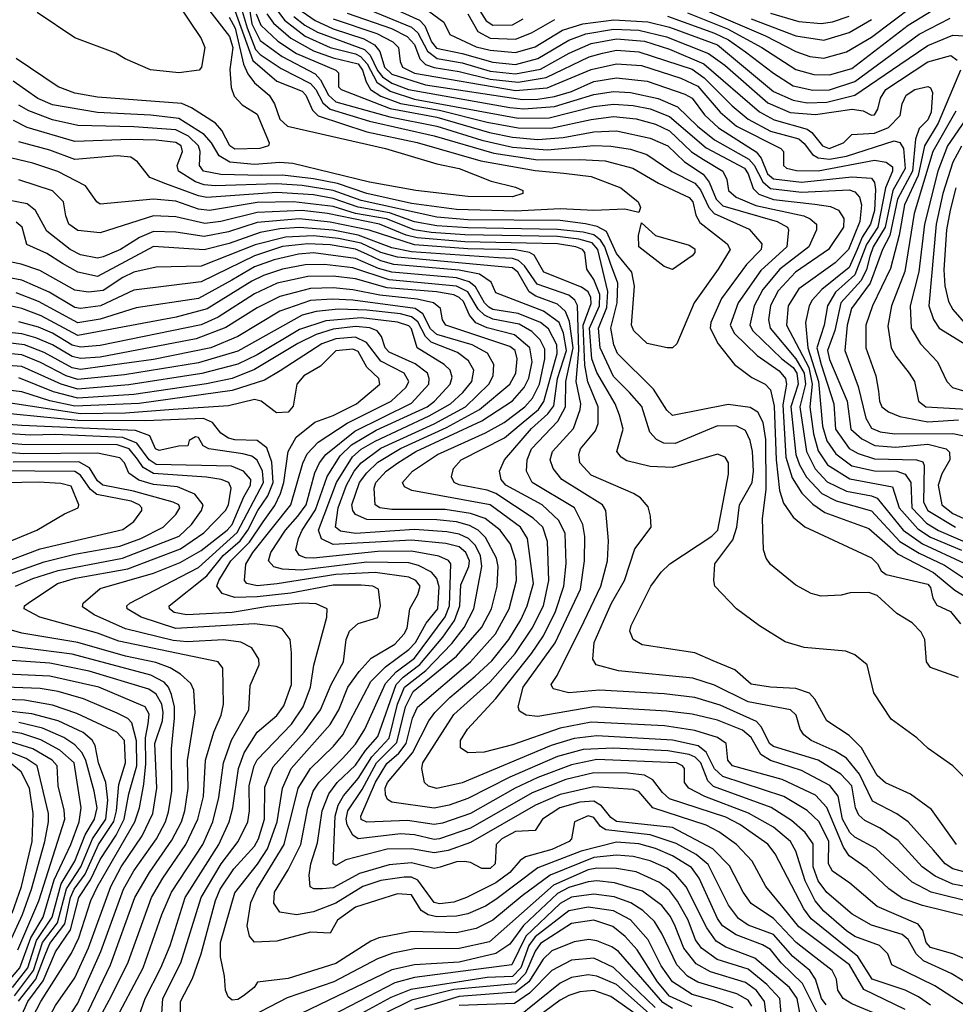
# Model space of a CAD drawing. Extents: x 501367 to 657802, y 482273 to 547541.
# Tile 435 of 656: x 620498 to 623833, y 511085 to 514594. Entities that reach past the tile are written whole.
import ezdxf

# ---------------------------------------------------------------- set-up
doc = ezdxf.new("R2010")
doc.units = 0

msp = doc.modelspace()

# ---------------------------------------------------------------- linework, layer by layer
at = {"layer": '0CON20XD'}
for points in [[(622890.4, 514650.4), (623156.6, 514536.6), (623265, 514480.5), (623315, 514463.2), (623365, 514456.8), (623445, 514479.5), (623535, 514532.5), (623825, 514752.2)], [(621017.2, 514717.2), (621145, 514527.5), (621157.5, 514495), (621146.5, 514425), (621137.5, 514415), (621065, 514404.6), (620964.1, 514415.9), (620873.3, 514455), (620841.2, 514475), (620695, 514530), (620559.7, 514619.7)], [(621110.9, 514710.9), (621245.5, 514535), (621257.2, 514495), (621246.7, 514416.7)], [(621655.2, 514715), (621922.9, 514592.9), (621942.2, 514572.2), (621966, 514515), (621983.2, 514493.2), (622075, 514473.9), (622185, 514443.5), (622265, 514434.5), (622345, 514456.2), (622455, 514521.7), (622515.7, 514544.3), (622615, 514560.9), (622705, 514557.5), (622803.7, 514533.7), (622953.4, 514473.4), (623011.9, 514431.9), (623165, 514298), (623245, 514263.3), (623335, 514255.9), (623466, 514276), (623505, 514269.2), (623535, 514253.8), (623545, 514255.4), (623557, 514275), (623566.3, 514315), (623585.2, 514345), (623735, 514443.9), (623817.2, 514467.2), (623839.8, 514449.8)], [(621635, 514676.2), (621895, 514568.2), (621917, 514547), (621951.7, 514481.7), (621986, 514456), (622075, 514440.5), (622175, 514410.7), (622265, 514401), (622355, 514417.8), (622456.5, 514475), (622535, 514510.1), (622625, 514526.2), (622725, 514518.2), (622815, 514489.1), (622937.4, 514437.4), (623135.7, 514265.7), (623187, 514237), (623305, 514204.3), (623322.2, 514192.2), (623359.8, 514145), (623383.8, 514135), (623434.5, 514155), (623465, 514185.7), (623545, 514189.6), (623595, 514209.9), (623637.3, 514252.7), (623643.5, 514295), (623658.5, 514325), (623688.5, 514345), (623735, 514356.7), (623745, 514351.1), (623752, 514335), (623746.8, 514265), (623735, 514237.8), (623705, 514206.1), (623691.8, 514168.2), (623680.7, 514055), (623627.7, 513955), (623599.7, 513825), (623573.4, 513775), (623530.1, 513655), (623462.7, 513565), (623447.5, 513505), (623439.4, 513415), (623487.3, 513287.3), (623514.4, 513174.4), (623535, 513138.1), (623565.1, 513125.1), (623617.9, 513117.9), (623825, 513119.4), (623865, 513111.2)], [(621280.7, 514660.7), (621308.3, 514565), (621338.4, 514488.4), (621355, 514470.7), (621430.3, 514420.3), (621535, 514366.9), (621553.6, 514345), (621578.2, 514298.2), (621605, 514275.6), (621745, 514232.1), (621975, 514180.9), (622188.4, 514118.4), (622345, 514094.5), (622495, 514095.5), (622585, 514090.9), (622683.5, 514065), (622775, 514011.9), (622885, 513960.3), (622897.8, 513945), (622908.1, 513898.1), (622922, 513872), (623020, 513795), (623030.6, 513775), (622988.3, 513705), (622902.5, 513585), (622840.4, 513439.6), (622825, 513424.3), (622805.8, 513424.2), (622735, 513440.8), (622687.2, 513485), (622678.6, 513505), (622690, 513645), (622680.2, 513695), (622625, 513760.9), (622589.3, 513839.3), (622557.1, 513857.1), (622515, 513866.6), (622425, 513878.4), (622095, 513881), (621985, 513890.2), (621715, 513949.6), (621615, 513985.9), (621505, 514003.4), (621415, 514008.8), (621195, 514002.2), (621155, 514006), (621125, 514016.3), (621064.2, 514055), (621059.7, 514075), (621078.6, 514125), (621073.7, 514145), (621055, 514157.1), (620984.6, 514165.4), (620892.1, 514167.9), (620695, 514160.6), (620525, 514210.7), (620475.3, 514235)], [(621313.4, 514653.4), (621325, 514579.3), (621355, 514520.5), (621433.2, 514463.2), (621551.6, 514401.6), (621570.6, 514380.6), (621598.2, 514325), (621625, 514301.4), (621817.9, 514247.9), (621985, 514215.4), (622144.9, 514164.9), (622255, 514139.9), (622379.2, 514130.8), (622545, 514146.5), (622605, 514143.8), (622675, 514132.9), (622733.6, 514113.6), (622822.7, 514052.7), (622905, 514011.9), (622925, 513987.9), (622955.1, 513925.1), (622973.2, 513903.2), (623098.2, 513848.2), (623143.5, 513795), (623140.8, 513775), (623088.6, 513721.4), (622999.6, 513600.4), (622962, 513515), (622959.4, 513495), (622988.5, 513438.5), (623045.9, 513365.9), (623108.5, 513318.5), (623155.7, 513295), (623175, 513275.6), (623187.2, 513217.2), (623194.4, 513025), (623206.1, 512916.1), (623220.7, 512870.7), (623255, 512821.1), (623297.2, 512787.3), (623535, 512676.2), (623556.2, 512655), (623569.6, 512629.6), (623586.8, 512616.8), (623735, 512582.3), (623745, 512570.6), (623753, 512533), (623767.3, 512507.3), (623815.7, 512485), (623851.5, 512441.5)], [(621403.4, 514643.4), (621442.1, 514592.1), (621515.1, 514535.1), (621605, 514495.6), (621695, 514473.2), (621713.1, 514463.1), (621736.9, 514436.9), (621771.5, 514371.5), (621819.2, 514339.2), (621905, 514310.7), (622275, 514243.7), (622385, 514244.7), (622544.6, 514284.6), (622615, 514293), (622685, 514288.4), (622745, 514276.4), (622815, 514249.6), (622945, 514137.1), (623081.4, 514065), (623094.9, 514045), (623112.5, 513992.5), (623133, 513973), (623185, 513953.5), (623332.7, 513937.3), (623388.3, 513928.3), (623417.1, 513915), (623435.6, 513885.6), (623435.2, 513855), (623381.2, 513775), (623264, 513695), (623202.2, 513627.8), (623174.5, 513575.5), (623167.4, 513525), (623173.2, 513495), (623265, 513385.6), (623294.8, 513335), (623299.6, 513295), (623278.5, 513215), (623302.4, 513055), (623333.6, 512993.6), (623377, 512947), (623445, 512914.2), (623535, 512897.6), (623555, 512888.6), (623648, 512775), (623716.7, 512726.7), (623865, 512657.7)], [(622121.8, 514651.8), (622160.7, 514590.7), (622184.7, 514574.7), (622255, 514576.1), (622293, 514597)], [(622878.6, 514618.6), (623021.6, 514561.6), (623143, 514495), (623265, 514416.4), (623329.2, 514399.2), (623385, 514397.8), (623465, 514420.6), (623665.4, 514574.6), (623815, 514667.7)], [(621245, 514603.6), (621265.5, 514564.5), (621296.2, 514436.2), (621311.6, 514401.6), (621335, 514369.1), (621387.4, 514325), (621406.2, 514295), (621425, 514240.4), (621453.1, 514215), (621801.4, 514135), (621985, 514080.6), (622065, 514064), (622178.6, 514018.6), (622265, 513997.9), (622291.9, 513985), (622291.4, 513975), (622255, 513962.6), (622095, 513963.8), (621910, 513985), (621744.4, 514015), (621471.3, 514081.3), (621425, 514085.1), (621335, 514078.8), (621246.8, 514086.8), (621209.5, 514109.5), (621182.2, 514155), (621155.4, 514185.4), (621065, 514242.7), (620965, 514253.9), (620775, 514263.1), (620615, 514291.4), (620563.1, 514313.1), (620475, 514374.8)], [(621265, 514627.1), (621329, 514449), (621415, 514375.7), (621505, 514339.5), (621517.6, 514325), (621541.8, 514271.8), (621562, 514252), (621735, 514194.2), (621915, 514157.1), (622141.7, 514091.7), (622335, 514056.3), (622437.2, 514047.2), (622535, 514035.7), (622640.5, 513995), (622702.5, 513945), (622711.2, 513925), (622705, 513907.5), (622655, 513919.6), (622545.2, 513914.8), (622425, 513919.8), (622265, 513911.9), (622055, 513917.7), (621895, 513939.4), (621735, 513974.6), (621630.3, 514010.3), (621545, 514027.1), (621435, 514040.4), (621359.5, 514039.5), (621215, 514042.2), (621153.3, 514055), (621138.7, 514075), (621141.4, 514125), (621135.7, 514145), (621099.1, 514179.1), (621055, 514201.5), (620905, 514212.7), (620705, 514217.1), (620615, 514237.8), (620530.1, 514270.1), (620495, 514290.3)], [(621341.4, 514615), (621357.4, 514575), (621418.1, 514518.1), (621484.4, 514474.4), (621624.6, 514415), (621634.5, 514405), (621634.7, 514355), (621644.3, 514345), (621818.4, 514278.4), (621985, 514246.7), (622172.5, 514192.6), (622255, 514175.6), (622345, 514167.7), (622435, 514174.1), (622545, 514194.2), (622625, 514198.1), (622745, 514172.6), (622808.6, 514145), (622867.4, 514087.4), (622934.2, 514044.2), (622955.4, 514015.4), (622980.6, 513955), (623005, 513930.7), (623197.7, 513875), (623235.4, 513855.4), (623239.2, 513845), (623233, 513785), (623140.1, 513699.9), (623059.7, 513585), (623030.9, 513505), (623046.2, 513476.2), (623126.9, 513396.9), (623205, 513343.2), (623227.8, 513315), (623231.2, 513295), (623217.9, 513222.1), (623229.6, 513035), (623251.7, 512961.7), (623286.6, 512906.6), (623325, 512867.9), (623368.3, 512838.3), (623525, 512780.4), (623629.4, 512689.4), (623755, 512624.4), (623831.2, 512561.2), (623923, 512505)], [(621379.4, 514615), (621402.3, 514582.3), (621465, 514528.1), (621545, 514482.8), (621615, 514458.5), (621705, 514436.9), (621720.5, 514415), (621732.5, 514372.5), (621749, 514345), (621785, 514322.2), (621856, 514296), (621995, 514272), (622165, 514228.6), (622275, 514208.8), (622391.7, 514208.3), (622535, 514238.7), (622615, 514248.9), (622695, 514240.7), (622765, 514221.9), (622815, 514197.8), (622893.4, 514123.4), (622935.7, 514095.7), (623004.3, 514055), (623019, 514025), (623024.4, 513985), (623051.5, 513961.5), (623122.6, 513932.6), (623292.9, 513895), (623315.9, 513885), (623338.3, 513865), (623338.4, 513845), (623311, 513785), (623208.3, 513705), (623146.8, 513633.2), (623116.6, 513575), (623100.3, 513505), (623111.5, 513485), (623214.6, 513385), (623255, 513354.9), (623268.4, 513335), (623273, 513295), (623246.4, 513215), (623264.3, 513045), (623277.4, 513007.4), (623303.2, 512963.2), (623357.2, 512905), (623408.9, 512878.9), (623535, 512843.5), (623636.1, 512735), (623705, 512692.9), (623795, 512650.4), (623945, 512550.7)], [(621475.6, 514605.6), (621514.7, 514574.7), (621559.6, 514549.6), (621727.6, 514487.6), (621747.9, 514467.9), (621773.3, 514413.3), (621791.1, 514391.1), (621825, 514367.9), (621883.4, 514345), (622245, 514280.9), (622295, 514276.9), (622405, 514284.5), (622545, 514327.9), (622615, 514338.8), (622675, 514335.4), (622773.7, 514313.7), (622843.5, 514283.5), (622914.3, 514214.3), (622975, 514166.4), (623097.1, 514097.1), (623116.3, 514076.3), (623146.9, 514016.9), (623175, 513992.9), (623285, 513979.6), (623455, 513988.1), (623475, 513980.9), (623491.8, 513961.8), (623499.1, 513935), (623492.5, 513875), (623452.5, 513775), (623405, 513728.3), (623275.6, 513635), (623237.1, 513575), (623231.2, 513505), (623310.6, 513355), (623322.9, 513295), (623315.3, 513215), (623327.8, 513117.8), (623345, 513057.3), (623378.2, 513008.2), (623457.4, 512957.4), (623609.9, 512929.9), (623633.5, 512855), (623699.2, 512779.2), (623745, 512749.4), (623855, 512703.6)], [(621505, 514623.6), (621551.6, 514591.6), (621615, 514561.4), (621725, 514525.6), (621763, 514505), (621781.2, 514481.2), (621798.8, 514425), (621825, 514399.9), (621945, 514362.5), (622290.3, 514310.3), (622345, 514311), (622405, 514321.2), (622465, 514338.9), (622545, 514373.5), (622625, 514387.4), (622735, 514375.4), (622869.5, 514329.5), (622895, 514314.4), (622939.4, 514255), (622989.5, 514209.5), (623123.9, 514123.9), (623141.4, 514101.4), (623164.2, 514045), (623185, 514026.9), (623285, 514015.1), (623465, 514034.4), (623535, 514029.2), (623545, 514013.5), (623549.2, 513989.2), (623545, 513914.6), (623530.4, 513865), (623501.2, 513818.8), (623483.5, 513775), (623455, 513710.9), (623357.5, 513632.5), (623323.5, 513595), (623312, 513575), (623299.4, 513515), (623307.8, 513425), (623345.9, 513305), (623359.3, 513145), (623375, 513093.8), (623407.3, 513047.3), (623464.6, 513004.6), (623545, 512986.6), (623625, 512985.5), (623654.5, 512974.5), (623675.3, 512945), (623678.9, 512855), (623730.4, 512800.4), (623773.8, 512773.8), (623980.2, 512685)], [(621665, 514617.3), (621823.3, 514563.3), (621879.8, 514535), (621905, 514505.9), (621924.7, 514454.7), (621945.1, 514435.1), (621975, 514423.5), (622065, 514410.2), (622175, 514382.6), (622275, 514372.1), (622375, 514388.2), (622528.4, 514461.6), (622575.5, 514475.5), (622625, 514485.3), (622705, 514479.9), (622895, 514418.4), (622937.7, 514387.7), (623037.3, 514287.3), (623095, 514239.7), (623175, 514197.4), (623275, 514169.2), (623295, 514153.5), (623324.4, 514114.4), (623345, 514102.2), (623385, 514097.6), (623445, 514108.2), (623615, 514162.8), (623635, 514156.9), (623649, 514135), (623655, 514063.4), (623610.6, 513985), (623583.6, 513855), (623540.2, 513785), (623529.1, 513750.9), (623516.3, 513703.7), (623497.3, 513665), (623424.8, 513584.8), (623403.7, 513486.3), (623377.7, 513415), (623385, 513383.3), (623447.9, 513235), (623460.8, 513135), (623500, 513100), (623547, 513077), (623620.2, 513070.2), (623735, 513081.2), (623800.7, 513065), (623812.5, 513052.5), (623814, 513025), (623784.7, 512975.3), (623772.8, 512935), (623785.2, 512865), (623825, 512834.4), (624025, 512743.3)], [(621956.7, 514625), (622010.5, 514585), (622031.3, 514541.3), (622125, 514498), (622175, 514485.3), (622265, 514477.8), (622335, 514497.6), (622433.3, 514556.7), (622505, 514579.4), (622615.7, 514594.3), (622737.1, 514587.1), (622815, 514568.1), (622985, 514504.2), (623185, 514339), (623255, 514307), (623305, 514298.6), (623375, 514300.5), (623475.1, 514324.9), (623635.8, 514434.3), (623735, 514502.3), (623825, 514539), (623906, 514535)], [(622095, 514615.5), (622131.7, 514551.7), (622175, 514529.1), (622265.2, 514525.2), (622322.4, 514547.6), (622405.5, 514594.5)], [(622807.2, 514607.2), (622975, 514546.3), (623025, 514522.7), (623085, 514480.1), (623185, 514403.8), (623255, 514359.1), (623325, 514343.1), (623385, 514344.9), (623475, 514374.4), (623705, 514542.7), (623815, 514600.2)], [(623175, 514617.4), (623275, 514587.4), (623355, 514580.7), (623395, 514586.8), (623455, 514607.1)], [(621615, 514597.9), (621771.2, 514545), (621828, 514515), (621848.5, 514495), (621854.3, 514445), (621863, 514425), (621905, 514404.3), (622265, 514341.9), (622378.5, 514351.5), (622535, 514417.3), (622625, 514437.1), (622715, 514430.6), (622855, 514386.3), (622915, 514357.8), (622995.2, 514265.2), (623053.3, 514215), (623211.4, 514135), (623220.6, 514125), (623220.6, 514075), (623231.9, 514065), (623266.6, 514056.6), (623345, 514055.9), (623545, 514094.1), (623587, 514087), (623609.5, 514069.5), (623610, 514055), (623584.4, 513995.6), (623556.6, 513855), (623516.6, 513793.4), (623475.4, 513685), (623406.8, 513623.2), (623378, 513575), (623365.9, 513505), (623339.9, 513425), (623355.7, 513365.7), (623400.4, 513225), (623406.2, 513135), (623455, 513066.2), (623487.6, 513047.6), (623545, 513029.7), (623695.2, 513025.2), (623717.9, 513017.9), (623722.2, 513005), (623720.1, 512875), (623735.8, 512845), (623833.5, 512785)], [(623105, 514597.6), (623265, 514537), (623365, 514521.7), (623455, 514548.2), (623535, 514594.6)], [(621246.7, 514416.7), (621252.2, 514352.3), (621262, 514322), (621290.8, 514290.9), (621345, 514258.2), (621386.7, 514155), (621384.3, 514145), (621353.8, 514135), (621265, 514132.4), (621246.5, 514145), (621219, 514199), (621195.9, 514225.9), (621110.2, 514280.2), (621075.4, 514295.4), (620775, 514317.7), (620695, 514332.2), (620635, 514355.5), (620485, 514456.6)], [(623851.7, 514415), (623772.6, 514225), (623724, 514145), (623701.4, 514038.6), (623652.5, 513935), (623633.7, 513826.3), (623602.5, 513707.5), (623538.6, 513575), (623514.4, 513505), (623513.9, 513425), (623550.5, 513325), (623559.7, 513269.8), (623563.3, 513235), (623571.9, 513215), (623595, 513197.1), (623635, 513179.8), (623735, 513161.1), (623845, 513168)], [(623835, 514268), (623753.5, 514125), (623687, 513903), (623653.3, 513696.8), (623606.2, 513575), (623592.5, 513502.5), (623604.8, 513425), (623620.8, 513395), (623668.9, 513335), (623687.5, 513305), (623702.3, 513235), (623728.5, 513215), (623980, 513200)], [(623895, 514274.5), (623805.4, 514144.6), (623771, 514055), (623723.6, 513865), (623703.8, 513696.2), (623672.7, 513575), (623676.1, 513495), (623709.4, 513439.4), (623770, 513375), (623803.3, 513305), (623823.9, 513283.9), (623895, 513262.3)], [(623845, 512249.2), (623745, 512285.8), (623731.1, 512305), (623724.3, 512385), (623711.7, 512411.7), (623680, 512445), (623625, 512478), (623555, 512542.5), (623525, 512552.9), (623458.6, 512551.4), (623426.8, 512543.2), (623355, 512540), (623319.7, 512549.7), (623265, 512579.2), (623175, 512652.9), (623158.9, 512675), (623150, 512705), (623146.1, 512815), (623159.2, 512920.8), (623158.4, 513098.4), (623148.8, 513158.8), (623129.3, 513195), (623101.6, 513211.6), (623023.1, 513223.1), (622825, 513183.8), (622805, 513202.1), (622757.2, 513277.2), (622629, 513405), (622615.5, 513435), (622605.8, 513495), (622627.3, 513585), (622630.4, 513655), (622604.5, 513725), (622583.8, 513785), (622568.7, 513808.7), (622545, 513827), (622506.7, 513836.7), (622415, 513847.1), (622095, 513851.9), (621985, 513859.2), (621905, 513873.4), (621816.3, 513906.3), (621705, 513925.9), (621615, 513957.6), (621545, 513970), (621415, 513977.9), (621165, 513961.2), (621135, 513966), (621018.8, 514008.8), (620962.1, 514032.1), (620918.3, 514088.3), (620894.5, 514104.5), (620845, 514109), (620695, 514095.5), (620605, 514129.1), (620495, 514158.5)], [(622672, 513265), (622615, 513323), (622567.4, 513425), (622561.6, 513495), (622591.6, 513568.4), (622595.1, 513625), (622558.9, 513775), (622538.9, 513798.9), (622491.7, 513811.7), (622415, 513821.3), (622085, 513827.6), (621965, 513835.7), (621904.7, 513845), (621805, 513884.7), (621695, 513903.8), (621615, 513928.6), (621474.4, 513945.6), (621345, 513943), (621175, 513914.7), (621135, 513918.5), (621055, 513947.2), (620975, 513955.2), (620785, 513937.3), (620773.2, 513945), (620732.2, 514002.2), (620633.3, 514053.4), (620545, 514083.3), (620389.4, 514119.4)], [(623855, 514143.5), (623825, 514086.9), (623788.9, 513975), (623765.4, 513865.4), (623739.3, 513575), (623755.2, 513525.2), (623775.3, 513495), (623905, 513415.3)], [(623837.1, 511655), (623748.8, 511778.8), (623674.1, 511834.1), (623585, 511874.6), (623555, 511900.4), (623498.7, 511998.7), (623455, 512043.3), (623375, 512095.4), (623332, 512172), (623313.6, 512193.6), (623265, 512211.1), (623175, 512214.8), (623105, 512225.4), (623047.2, 512277.2), (622970.5, 512309.5), (622905, 512338.2), (622716.5, 512366.5), (622684.4, 512385), (622672.5, 512415), (622677.5, 512435), (622748.2, 512575), (622784.7, 512625.3), (622815.7, 512655), (622965, 512753.1), (622986.5, 512775), (623024.5, 512975), (623024.5, 513015), (623012.5, 513035), (622985, 513046.2), (622825, 512998.6), (622745, 513001.7), (622662.1, 513022.1), (622641.9, 513035), (622626.5, 513055), (622649.3, 513135), (622636.1, 513185), (622620.5, 513225), (622555, 513336.8), (622537.1, 513385), (622528.9, 513495), (622564.6, 513575), (622566.2, 513615), (622545, 513668.7), (622519.2, 513705), (622512.1, 513765), (622504.1, 513775), (622480.4, 513785), (622415, 513795.6), (622085, 513803.1), (621915, 513816.6), (621876.2, 513826.2), (621780.6, 513865), (621595, 513903.2), (621505, 513914.3), (621345, 513907.3), (621215, 513874.7), (621158.1, 513868.1), (621055, 513891.8), (620975, 513895.4), (620785, 513834.2), (620705, 513842.5), (620673.4, 513865), (620662, 513895), (620654, 513945), (620615, 513984.7), (620495, 514024)], [(623835.7, 513995), (623815.1, 513915.1), (623802.5, 513845), (623792.5, 513702.5), (623796, 513646), (623809.5, 513589.5), (623825, 513561.9), (623865.3, 513515)], [(623755, 511634.7), (623665, 511735.2), (623625, 511763.4), (623538.6, 511808.6), (623491.3, 511905), (623445, 511961.9), (623405, 511987.5), (623319.2, 512025), (623293.8, 512045), (623280, 512065), (623266.4, 512115), (623245.6, 512135), (623095, 512163.5), (622975, 512222.3), (622897.7, 512247.7), (622632.9, 512272.9), (622552.5, 512295), (622541.3, 512315), (622545.7, 512375), (622579.2, 512450.8), (622607.7, 512515), (622654, 512595), (622691.2, 512708.8), (622749.4, 512785), (622746.2, 512825), (622737.8, 512857.8), (622710.5, 512890.5), (622686.1, 512906.1), (622535, 512971), (622495.3, 513015), (622491.5, 513045), (622497.4, 513065), (622550.8, 513129.2), (622559.8, 513155), (622560.3, 513215), (622523.3, 513303.3), (622513, 513363), (622506.9, 513505), (622535, 513582.5), (622534, 513604), (622524.1, 513624.1), (622500.6, 513640.6), (622366.8, 513695), (622331.6, 513755), (622315.1, 513765.1), (622265, 513774), (622095, 513777.5), (621905, 513791.6), (621743.9, 513843.9), (621605, 513872.3), (621495, 513884.3), (621345, 513871.1), (621241.7, 513838.3), (621155, 513821.6), (621055, 513836.9), (620975, 513840), (620925, 513818), (620857.1, 513775), (620795, 513749), (620775, 513744.8), (620715, 513756.2), (620677.8, 513775), (620595, 513840.2), (620553.8, 513913.8), (620525, 513937.7), (620425, 513956.7)], [(623948.8, 511488.8), (623825, 511512.5), (623761.1, 511541.1), (623714.9, 511574.9), (623629.3, 511669.3), (623565, 511712.5), (623510.4, 511740.4), (623489, 511759), (623477.7, 511785), (623465, 511863.4), (623425, 511905.5), (623343.9, 511955), (623185, 512004), (623171.3, 512015), (623142.8, 512072.8), (623125, 512092.4), (622995, 512151.5), (622905, 512178), (622795, 512191.6), (622565, 512204.5), (622455, 512195.2), (622399.6, 512209.6), (622392.3, 512225), (622413.4, 512256.6), (622510, 512450.1), (622569.3, 512575), (622593.4, 512665), (622597.3, 512737.3), (622586.9, 512845), (622575.1, 512865.1), (622430.9, 512955), (622399.7, 512995), (622388.6, 513025), (622397.5, 513055), (622472.7, 513137.3), (622496.4, 513205), (622497.8, 513225), (622481.5, 513305), (622490.9, 513415), (622486.2, 513576.2), (622476.8, 513595), (622455, 513612.6), (622342.2, 513652.2), (622297.5, 513717.5), (622275.6, 513735.6), (622255, 513742.7), (622205.1, 513745.1), (621895, 513766.8), (621825, 513781.5), (621705, 513826.2), (621615, 513843.6), (621495, 513853.7), (621425, 513849), (621354.6, 513835.4), (621245, 513796.6), (621155, 513773.6), (620975, 513786.3), (620775, 513679.1), (620705, 513694.5), (620650.5, 513725), (620595, 513760.7), (620523.6, 513793.6), (620506.4, 513855), (620485, 513872.5)], [(622825, 513704.4), (622796, 513715), (622705.6, 513785), (622704.4, 513825.6), (622715, 513870), (622764.6, 513824.6), (622885, 513790.9), (622905, 513777.1), (622904.4, 513765), (622895, 513752.9), (622825, 513704.4)], [(623905, 511445.4), (623747.1, 511485), (623679.9, 511519.9), (623550.5, 511640.5), (623475, 511680.4), (623456.9, 511696.9), (623431.7, 511745), (623416.2, 511826.2), (623386.1, 511865), (623285, 511918.5), (623175, 511954.3), (623140.4, 511975), (623106.1, 512036.1), (623075, 512061.5), (622985, 512097.7), (622895, 512119), (622805, 512130.1), (622545, 512145.1), (622345, 512110.2), (622303.8, 512115), (622279.6, 512129.6), (622274.6, 512145), (622293.3, 512215), (622407.1, 512372.9), (622496.8, 512565), (622511, 512665), (622512, 512752), (622505.1, 512795.1), (622475.8, 512855), (622324.7, 512945), (622304.8, 512985), (622306.6, 513025), (622322, 513065), (622416.3, 513163.6), (622444.2, 513215), (622444.8, 513305), (622471.2, 513425), (622458.3, 513518.3), (622444.1, 513554.1), (622415, 513580.7), (622338.5, 513608.5), (622314, 513624), (622273.6, 513695), (622255, 513709.6), (621845, 513748.1), (621785.2, 513765), (621715, 513797.7), (621635, 513814.3), (621545, 513823.8), (621445, 513819.7), (621337.6, 513792.4), (621145, 513716.3), (620985, 513712.3), (620905, 513693.9), (620865, 513675.7), (620795, 513629.7), (620743.2, 513623.2), (620695, 513630.2), (620570.1, 513700.1), (620502.9, 513722.9), (620415, 513740.6)], [(623885, 511395.8), (623716.5, 511436.5), (623645, 511461.6), (623596.2, 511496.2), (623519.4, 511569.4), (623455, 511614.3), (623435.3, 511645.3), (623375, 511786.8), (623335, 511829.8), (623216.5, 511886.5), (623039.6, 511935), (623022.8, 511955), (623016.9, 512015), (622985.6, 512035.6), (622905, 512061.2), (622796.9, 512076.9), (622535, 512091.1), (622425, 512069.1), (622255, 512010.3), (622154, 511984), (622095, 511981.1), (622069.4, 511999.4), (622069.2, 512025), (622094.1, 512065), (622195.6, 512174.4), (622321.9, 512335), (622365, 512398.1), (622408.4, 512485), (622437.7, 512575), (622445.8, 512655.8), (622442.9, 512762.9), (622419.9, 512809.9), (622360.8, 512865), (622230.9, 512935), (622214.8, 512955), (622207.9, 512985), (622225.8, 513025), (622322.9, 513137.1), (622381, 513189), (622401.7, 513218.3), (622415.4, 513315), (622447.1, 513415), (622436.6, 513476.6), (622420.7, 513515), (622365, 513554.9), (622195, 513620.9), (622179.1, 513659.1), (622136.8, 513686.8), (622065, 513701.4), (621831.9, 513721.9), (621785, 513735.2), (621735, 513759), (621695, 513776.4), (621605, 513791.6), (621525, 513795.9), (621435, 513785.9), (621335, 513752.7), (621145, 513659.7), (620905, 513629.8), (620786.1, 513573.9), (620715, 513565.1), (620695, 513568.2), (620603, 513623), (620505, 513666.2), (620415, 513682.6)], [(623985, 511196.4), (623825, 511264.5), (623745, 511286.9), (623729.5, 511305), (623717.5, 511347.5), (623700.7, 511370.7), (623555, 511433.9), (623456.8, 511516.8), (623395, 511559.1), (623380.8, 511585), (623382.9, 511665), (623347.9, 511735), (623305, 511775.6), (623222, 511825), (623005, 511896.5), (622975, 511924.2), (622945, 511984.1), (622916.4, 512006.4), (622825, 512026.2), (622555, 512042), (622475, 512032.1), (622392.6, 512007.4), (622075, 511874.1), (621985, 511854), (621955, 511862.5), (621941.5, 511875), (621931.1, 511925), (621935, 511945.9), (622045, 512117.4), (622175, 512234.1), (622264.3, 512335), (622325.4, 512425), (622364.9, 512505), (622384.6, 512595), (622379.5, 512735), (622363.3, 512785), (622327.9, 512817.9), (622195, 512905.1), (622165, 512917.5), (622065, 512936.9), (622047.1, 512945), (622036.8, 512965), (622044.1, 512995), (622071.5, 513025), (622226.4, 513103.6), (622286.2, 513153.8), (622347.1, 513205), (622366.9, 513233.1), (622413.7, 513405), (622412.7, 513435), (622382.8, 513492.8), (622354.8, 513515), (622275, 513546.8), (622185, 513561.9), (622169.8, 513569.8), (622154.9, 513585), (622122.6, 513642.6), (622100.4, 513660.4), (622054.5, 513674.5), (621825, 513693.9), (621777.4, 513707.4), (621695, 513743.2), (621545, 513763.3), (621491.7, 513758.3), (621405, 513738.5), (621335, 513713.2), (621253.8, 513666.2), (621135, 513600.8), (620913.1, 513566.9), (620785, 513527.3), (620705, 513513.4), (620565, 513590), (620485, 513621.1)], [(623896.9, 511146.9), (623818.9, 511195), (623719.4, 511239.4), (623694.3, 511264.3), (623665.6, 511315.6), (623643.5, 511333.5), (623535, 511366.8), (623466.2, 511406.2), (623375, 511483.2), (623345, 511524.8), (623326, 511575), (623326.7, 511656.7), (623297.7, 511697.7), (623249.7, 511739.7), (623176.5, 511786.5), (622971.3, 511861.3), (622951.5, 511881.5), (622925.9, 511945), (622906.2, 511966.2), (622885, 511975.1), (622808.1, 511988.1), (622615, 511997.9), (622506.6, 511993.4), (622415, 511968.2), (622245.3, 511895), (622095, 511818.5), (622028.9, 511795), (621975, 511784.5), (621824.8, 511804.8), (621809.5, 511815), (621801.8, 511831.8), (621800.4, 511855), (621809.3, 511875), (621898.6, 511981.4), (621955.9, 512095), (621978.1, 512125), (622031.1, 512178.9), (622122, 512255), (622180.8, 512309.2), (622241.7, 512385), (622284.5, 512455), (622307.3, 512505), (622329.1, 512585), (622308.1, 512745), (622283.6, 512785), (622175, 512865.4), (621896.3, 512916.3), (621869.8, 512929.8), (621862.8, 512945), (621898.2, 512985), (621987.8, 513045), (622158.6, 513121.4), (622225, 513159.2), (622299, 513215), (622326.5, 513245), (622350.7, 513295), (622369.8, 513385), (622370.1, 513420.1), (622352.8, 513452.8), (622323.5, 513483.5), (622278.6, 513508.6), (622185, 513527.5), (622155, 513540.8), (622132.2, 513562.2), (622095, 513624.2), (622055, 513644.6), (621815, 513666.7), (621685, 513710.1), (621585, 513721.5), (621515, 513720.4), (621435, 513705.7), (621367.1, 513682.9), (621325, 513662.6), (621166.6, 513563.4), (621055.5, 513534.5), (620705, 513468.3), (620575, 513539.1), (620505, 513565.4), (620425, 513583.3)], [(623938.9, 511035), (623760.8, 511150.8), (623607.5, 511225), (623592.5, 511265), (623563.1, 511295), (623475, 511326.6), (623445, 511346.8), (623365, 511417), (623333.9, 511453.9), (623298.4, 511525), (623265, 511630.9), (623246, 511665), (623185, 511716.2), (623096, 511766), (622940.6, 511825), (622883.8, 511855), (622867.7, 511875), (622867.7, 511925), (622860.8, 511935), (622838.8, 511945), (622555, 511957.9), (622465, 511938.8), (622345, 511892.9), (622264.8, 511855.2), (622105, 511765.4), (622005, 511730.5), (621975, 511725.7), (621880.6, 511740.6), (621735, 511734.1), (621715, 511743.8), (621714.2, 511755), (621766.2, 511876.2), (621806.6, 511943.4), (621849.5, 511980.5), (621875.4, 512014.6), (621898, 512105), (621916.2, 512143.8), (622104.7, 512305.3), (622194.2, 512405), (622243.2, 512495), (622268.8, 512595), (622266.1, 512666.1), (622247.8, 512725), (622211.2, 512775), (622157, 512817), (622104.5, 512834.5), (622015, 512848.6), (621825, 512848.5), (621781.5, 512855), (621764.7, 512865), (621761.6, 512925), (621767.2, 512945), (621804.8, 512985), (621846.4, 513015), (621910.7, 513055), (622145.7, 513164.3), (622255, 513236.2), (622296.5, 513283.5), (622313.5, 513316.5), (622325.4, 513375), (622316.9, 513425), (622261.6, 513471.6), (622165, 513496.1), (622124.1, 513514.1), (622101.2, 513541.2), (622079.8, 513589.8), (622065, 513604.6), (622045, 513613.2), (621984.1, 513624.1), (621808.2, 513638.2), (621695, 513671.2), (621615, 513679.8), (621525, 513678.9), (621415.3, 513654.7), (621335, 513616.7), (621205, 513533.8), (621145, 513507), (620785, 513433.1), (620715, 513427), (620685, 513434.1), (620615, 513476.8), (620565, 513498.6), (620495, 513517.8)], [(623745, 511081.7), (623702, 511112), (623655, 511135.4), (623537.5, 511175), (623485.4, 511255.5), (623319.3, 511389.3), (623293.5, 511425), (623190.8, 511620.8), (623165, 511655.7), (623065, 511725.2), (623015, 511752), (622815, 511817), (622789.5, 511839.5), (622755.5, 511885.5), (622725, 511901.2), (622665, 511908.9), (622545, 511910.1), (622445, 511885.6), (622325, 511838.2), (622105, 511712.6), (621995, 511674.6), (621975, 511672.8), (621905, 511688.6), (621855, 511692), (621704.9, 511674.9), (621685, 511688.1), (621664.9, 511724.9), (621661.7, 511745), (621667.8, 511775), (621718.9, 511851.1), (621769.5, 511945), (621842, 512018), (621873.8, 512145), (621900.3, 512199.7), (622054.6, 512325.4), (622145, 512428.9), (622180.2, 512495), (622199.8, 512575), (622203.2, 512645), (622197.6, 512675), (622158.9, 512748.9), (622132.3, 512775), (622101.5, 512791.5), (622055, 512804.3), (621985, 512811.7), (621735, 512812.8), (621695, 512830.9), (621685.1, 512845.1), (621681.6, 512865), (621709.7, 512945), (621735, 512978.9), (621775, 513016.9), (621855, 513066), (622019.1, 513140.9), (622137.5, 513205), (622244.8, 513295), (622267, 513335), (622271.6, 513385), (622263.7, 513415), (622245, 513429.6), (622016.9, 513505), (622004.7, 513524.8), (621997.5, 513565), (621973.1, 513585), (621915, 513597.8), (621782.1, 513612.1), (621685, 513632), (621615, 513638.6), (621535, 513636.7), (621425, 513608), (621345, 513567), (621233.3, 513496.7), (621127.1, 513457.1), (620785, 513391.2), (620715, 513386.7), (620685, 513393.7), (620614.8, 513435), (620555, 513460.9), (620505, 513474.9), (620425, 513482.9)], [(623655, 511066.4), (623507.5, 511137.4), (623456.3, 511225), (623275, 511361.1), (623219.5, 511430.5), (623157.8, 511505), (623108.8, 511595), (623053.6, 511655), (622990.2, 511700.2), (622945, 511723), (622754.6, 511784.6), (622705, 511843.1), (622685, 511850.3), (622545, 511859.6), (622425, 511833), (622336.2, 511795), (622105, 511661.3), (622025, 511633), (621975, 511624.2), (621895, 511639.6), (621807.6, 511637.6), (621660.2, 511599.8), (621625, 511580), (621615.7, 511585), (621622.2, 511755), (621633.5, 511795), (621652.1, 511827.9), (621705, 511889.6), (621752.8, 511967.2), (621815, 512033), (621845.2, 512154.8), (621869.8, 512215), (621945.2, 512274.8), (622038.8, 512371.2), (622082, 512428), (622116.5, 512495), (622145.1, 512644.9), (622140.2, 512685), (622121.4, 512721.4), (622097.8, 512745), (622065, 512760.8), (622021.1, 512768.9), (621905, 512777.4), (621695, 512762.7), (621641.8, 512771.8), (621624, 512785), (621633.3, 512855), (621662.5, 512935), (621689.7, 512985), (621715.1, 513015), (621785, 513067.3), (621975, 513154.2), (622086.8, 513215), (622170.2, 513295), (622186, 513325), (622188.4, 513365), (622165.4, 513405.4), (622111.1, 513435), (621985, 513472.1), (621962.9, 513492.9), (621935.5, 513545.5), (621907.5, 513565), (621685, 513594.7), (621611.4, 513598.6), (621535, 513593.2), (621425, 513555.1), (621275, 513465.1), (621179.2, 513425), (620975, 513383.5), (620715, 513347.4), (620685, 513353.5), (620585, 513408.6), (620515, 513435.5), (620425, 513446.5)], [(623585, 511036.5), (623465, 511086.3), (623433.8, 511105), (623414.8, 511135), (623409.8, 511175), (623394.3, 511205), (623310.5, 511270.5), (623266.2, 511305), (623185, 511390.2), (623105, 511444.2), (623076.8, 511485), (623028.8, 511578.8), (622968.9, 511638.9), (622825, 511715.1), (622625, 511736.1), (622605, 511750.2), (622572.3, 511792.3), (622545, 511809.4), (622495, 511805.3), (622423.4, 511785), (622361.4, 511745), (622335, 511704.4), (622265, 511701.2), (622216.3, 511675), (622197, 511655), (622192.6, 511585), (622175, 511568.8), (622145, 511568.7), (622105, 511590), (622083.6, 511593.6), (622055, 511592.1), (621996.8, 511573.2), (621975, 511568.9), (621895, 511589.2), (621815, 511582), (621708.8, 511551.2), (621615, 511500.6), (621576.8, 511496.8), (621546.9, 511496.9), (621533.6, 511503.6), (621530.3, 511545), (621535.2, 511585), (621559.3, 511660.7), (621576.4, 511775), (621599.9, 511835), (621630, 511875), (621695, 511937.8), (621730.2, 511989.8), (621775, 512039), (621840.2, 512225), (621865, 512251), (621924.4, 512295.6), (622006.5, 512393.5), (622047.6, 512452.4), (622066.9, 512505), (622070.1, 512579.9), (622098.9, 512645), (622102, 512665), (622088.5, 512695), (622065, 512714.9), (622016.8, 512726.8), (621895, 512739.3), (621615, 512723.6), (621573.9, 512743.9), (621563.4, 512775), (621627.7, 512945), (621684.3, 513035.7), (621715, 513063), (621765, 513092.2), (621958.1, 513181.9), (622033.5, 513225), (622077.5, 513265), (622109.8, 513305), (622116.6, 513345), (622098.4, 513378.4), (622058.6, 513408.6), (621964.9, 513444.9), (621945, 513465.5), (621917.3, 513517.3), (621895, 513535.4), (621855, 513545.8), (621735, 513558.9), (621635, 513562.4), (621555, 513554.7), (621505, 513541.2), (621275, 513413), (621135, 513371.4), (620871.7, 513328.3), (620705, 513311.6), (620663.5, 513325), (620572.5, 513372.5), (620505, 513399.7), (620415, 513408.6)], [(623373, 511083), (623356.4, 511105), (623334.9, 511175), (623314.8, 511205), (623253.9, 511255), (623185, 511333.8), (623095, 511366.9), (623060.4, 511390.4), (623025, 511438.7), (622952.7, 511582.7), (622909, 511619), (622838.3, 511658.2), (622745, 511689.1), (622587, 511707), (622568.6, 511718.6), (622545, 511751), (622525, 511756.6), (622475.5, 511735), (622464.6, 511675), (622456.8, 511665), (622395, 511636.2), (622300.5, 511610.5), (622282.1, 511597.9), (622244.8, 511555), (622195, 511517.8), (622091.2, 511465), (622045, 511449.4), (621995, 511443), (621975, 511447.5), (621917.1, 511527.1), (621895, 511538.3), (621868, 511538), (621785, 511525.9), (621721.1, 511505), (621625, 511444.9), (621545, 511414.5), (621485, 511404), (621425, 511413.3), (621403.9, 511445), (621406.7, 511485), (621455.4, 511564.7), (621499.9, 511655), (621525.1, 511784.9), (621543.6, 511845), (621565, 511877.1), (621648.6, 511961.4), (621695, 512011.6), (621728.8, 512065), (621801.8, 512228.2), (621839.9, 512270.1), (621905, 512318.7), (622014.3, 512465.7), (622029.6, 512505), (622035.3, 512655), (622026.2, 512666.2), (621992.5, 512682.5), (621895, 512699.8), (621775, 512698.9), (621544.9, 512674.9), (621516.2, 512676.2), (621494.8, 512684.8), (621482.9, 512705), (621492.1, 512745), (621504.9, 512775), (621552.9, 512847.1), (621594.1, 512965.9), (621640.6, 513039.4), (621680.8, 513079.2), (621769.1, 513130.9), (621950, 513215), (621976.6, 513235), (622032.8, 513295), (622039.8, 513319.8), (622032.8, 513345), (622010.6, 513365), (621915.2, 513425), (621895, 513492.5), (621885, 513503.2), (621845, 513516.8), (621715, 513531.4), (621588.9, 513521.1), (621495, 513490), (621345, 513400.4), (621275, 513366.7), (621146.8, 513333.2)], [(621535, 511924.8), (621617, 512005), (621649.7, 512045), (621749.3, 512235), (621801.7, 512288.3), (621885, 512349.7), (621908.6, 512375), (621947.2, 512442.8), (621988.8, 512495), (621992.7, 512572.7), (621985, 512602.4), (621966.3, 512625), (621919.5, 512649.5), (621885, 512658.5), (621735, 512660.9), (621502.6, 512632.6), (621435.3, 512635.3), (621404, 512644), (621384.8, 512665), (621393.4, 512695), (621446, 512775), (621489.3, 512825), (621519.1, 512865), (621550.5, 512979.5), (621566.6, 513015), (621589, 513045), (621692.3, 513127.7), (621895, 513228), (621955.9, 513295), (621958.1, 513315), (621951.3, 513335), (621908, 513368), (621815, 513409), (621800.9, 513425), (621787.4, 513465), (621772.5, 513485), (621745.8, 513495.8), (621695, 513501.1), (621615, 513490.9), (621555, 513472), (621489.9, 513440.1), (621335, 513347.3), (621255, 513315.5), (621164.1, 513295.9), (620905, 513259), (620705.1, 513245.1), (620618.3, 513268.3), (620495, 513317.3)], [(623282.6, 511035), (623269.9, 511105), (623242, 511145), (623119.1, 511249.1), (623015, 511288.2), (622980.4, 511310.4), (622947.8, 511357.8), (622873.7, 511503.7), (622836.7, 511546.7), (622805, 511570.3), (622745, 511596.4), (622685, 511611.9), (622625, 511616.8), (622545, 511607.8), (622389, 511545), (622288.9, 511471.1), (622185, 511384.5), (622125.1, 511354.9), (622055, 511340.2), (621895, 511344.8), (621778.5, 511321.5), (621750, 511310), (621625, 511230.2), (621455, 511176.3), (621345.9, 511164.1), (621333.3, 511145), (621296, 511115), (621275, 511102.1), (621255, 511099.5), (621241.1, 511111.1), (621231.5, 511135), (621228.2, 511185), (621213.7, 511253.7), (621213.6, 511305), (621265, 511482), (621345.6, 511584.4), (621380.8, 511639.1), (621415.8, 511735), (621434.5, 511855), (621465.8, 511925), (621605, 512082.1), (621635.5, 512135), (621668.2, 512215), (621708.5, 512271.5), (621751, 512319), (621835, 512368.3), (621868.8, 512405), (621878.8, 512425), (621889.2, 512495), (621917.1, 512545), (621925.2, 512575), (621910.4, 512595), (621885, 512607.3), (621765, 512623.6), (621625, 512616.7), (621416.3, 512583.7), (621345, 512577), (621307.8, 512585), (621299.1, 512595), (621303.5, 512653.5), (621328.7, 512695), (621464, 512865), (621506.9, 513013.1), (621523.1, 513046.9), (621562, 513088), (621665, 513156.7), (621821.6, 513235), (621875.2, 513285), (621885.6, 513305), (621868.9, 513335), (621785, 513377.7), (621733.7, 513443.7), (621695, 513462.5), (621625, 513456.4), (621575, 513439.6), (621427, 513343), (621370.9, 513309.1), (621255, 513272.2), (620924.1, 513225.9), (620695, 513216.5), (620605.6, 513235.6), (620505, 513267.8), (620425, 513276.9)], [(621068.9, 510945), (621070.6, 511095), (621113.5, 511176.5), (621144.9, 511265.1), (621196.2, 511455), (621213, 511495), (621261.8, 511568.2), (621335, 511649), (621349.6, 511675), (621370.4, 511745), (621371.6, 511858.4), (621401.4, 511931.4), (621512.4, 512055), (621569.8, 512135), (621607.8, 512225), (621652, 512305), (621661.7, 512385), (621673.3, 512415), (621705, 512442.4), (621775, 512464), (621784.6, 512505), (621777.1, 512565), (621756.7, 512575), (621715, 512579.3), (621615, 512579.3), (621465, 512550.9), (621345, 512536.8), (621264.6, 512534.6), (621219.7, 512549.7), (621201.2, 512575), (621208.4, 512595), (621250.2, 512665), (621317.4, 512732.6), (621366.3, 512805), (621407.8, 512862.2), (621427.3, 512905), (621440.1, 512945), (621455.1, 513054.9), (621483.6, 513106.4), (621549.6, 513160.4), (621615, 513183.2), (621698.4, 513225), (621781.8, 513295), (621777.9, 513315), (621735.6, 513355.6), (621705, 513412.1), (621685, 513419.8), (621625, 513413.7), (621570.2, 513359.8), (621510.7, 513325), (621485.8, 513295), (621473.4, 513216.6), (621454.7, 513195.3), (621413.1, 513193.1), (621359.2, 513235), (621335, 513240.5), (621241.8, 513218.2), (621045.2, 513204.8), (620875, 513192), (620715, 513189.9), (620425, 513233.4)], [(621146.8, 513333.2), (620887.1, 513292.9), (620705, 513277.5), (620645.2, 513295.2), (620505, 513358.6), (620405.8, 513365.8)], [(623945, 511814), (623824, 511935), (623736.2, 511996.2), (623695.8, 512035), (623605, 512101.4), (623542.9, 512195), (623519.2, 512295), (623475, 512331.1), (623443, 512343), (623295, 512356.9), (623227.1, 512377.1), (623135, 512433.5), (623052.9, 512495), (622976.5, 512575), (622972.3, 512595), (622976.5, 512655), (623039.8, 512740.2), (623054.9, 512785), (623064, 512865), (623109.5, 512945), (623113.8, 512985), (623110, 513055), (623102.1, 513095), (623085, 513129.6), (623055, 513145.9), (622985, 513146.7), (622835, 513083.4), (622794.5, 513084.5), (622768.4, 513098.4), (622744.5, 513124.5), (622715.7, 513215.7), (622672, 513265)], [(621002.3, 511015), (621007.6, 511105), (621072.9, 511232.9), (621145.2, 511465.2), (621215.7, 511585), (621276.6, 511665), (621311.6, 511735), (621317.7, 511775), (621316.4, 511865), (621334, 511935), (621345, 511956.2), (621466.4, 512083.6), (621508.2, 512145), (621534.5, 512215), (621546.1, 512293.9), (621592.7, 512465), (621593.6, 512495), (621555, 512511.9), (621504.4, 512514.4), (621382.4, 512502.4), (621255, 512481.1), (621092.8, 512472.8), (621048.5, 512481.5), (621031.8, 512495), (621030.8, 512505), (621165, 512611.7), (621223.6, 512685), (621283.3, 512736.7), (621311, 512775), (621346.7, 512845), (621382.6, 512897.4), (621401, 512945), (621396.9, 513016.9), (621378.8, 513068.8), (621345, 513094.8), (621265, 513096.3), (621242.8, 513102.8), (621215, 513121.2), (621185, 513159), (621152.6, 513172.6), (620945.9, 513164.1), (620705, 513165.4), (620414.5, 513194.5)], [(620832.7, 511015), (620937.7, 511215), (621005, 511405.4), (621039.5, 511485), (621150.6, 511655), (621186, 511735), (621208.4, 511821.6), (621224.5, 511945), (621253.2, 512026.8), (621314.3, 512135), (621319.3, 512220.7), (621351.5, 512295), (621350, 512315), (621325.5, 512355), (621286.2, 512376.2), (621225, 512383.9), (621095, 512377.3), (621045, 512381.1), (620875, 512423.5), (620763.5, 512473.5), (620721.8, 512501.8), (620724.5, 512515), (620785, 512566.8), (620975, 512621.4), (621069.9, 512659.9), (621145, 512702.5), (621237.6, 512775), (621254.9, 512795), (621296.4, 512893.6), (621321.2, 512935), (621322.3, 512955), (621295.9, 512985), (621253, 513003), (620985, 513008.6), (620959, 513025), (620915.4, 513085.4), (620865.6, 513105.6), (620625, 513115.6), (620535, 513113.2), (620335, 513127)], [(620909.2, 511005), (620945.5, 511105), (621001.5, 511215), (621034.2, 511295), (621088.3, 511465), (621207.4, 511655), (621244.9, 511735.1), (621257.8, 511785), (621278.3, 511925), (621298.2, 511981.8), (621345, 512054.8), (621415, 512113.7), (621439.2, 512149.2), (621466.3, 512225), (621467.3, 512337.3), (621462.7, 512385), (621433.4, 512423.4), (621412, 512432), (621335, 512440.6), (621055, 512424.4), (620930.9, 512465), (620881.5, 512495), (620880.4, 512505), (620890.9, 512515), (621135, 512642.2), (621273.3, 512766.7), (621367, 512945), (621363.4, 512985), (621345, 513024.8), (621325, 513039.2), (621293.6, 513046.4), (621172, 513065), (621152.5, 513075), (621135.7, 513105), (621125, 513107.5), (621102.5, 513095), (621097.5, 513075), (621065, 513074), (620995, 513058.8), (620982.2, 513065), (620961.7, 513111.7), (620910.7, 513130.7), (620505, 513147.8), (620345, 513160.2)], [(620776, 511025), (620825, 511114.7), (620884.7, 511235.3), (620967.6, 511465), (621007.7, 511535), (621090.7, 511655), (621133.5, 511745), (621153.5, 511825), (621160.2, 511955), (621190.4, 512055), (621215.7, 512115), (621223.9, 512155), (621222.4, 512282.4), (621205.5, 512305), (620851.2, 512378.8), (620775, 512407.6), (620569.4, 512465), (620513.6, 512495), (620515.5, 512505), (620527.9, 512515), (620633.1, 512585), (620696.7, 512603.3), (620882.9, 512637.1), (621071.7, 512708.3), (621154.5, 512765), (621231.4, 512845), (621242.1, 512865), (621251.6, 512925), (621243.8, 512945), (621215.6, 512955.6), (621163.3, 512963.3), (620975, 512976.7), (620937.7, 512997.7), (620917.4, 513027.4), (620888, 513065), (620845, 513079.1), (620505, 513080.1), (620335, 513094.1)], [(620483.5, 512575), (620545, 512603), (620635, 512631.7), (620864.7, 512675.3), (621066.7, 512753.3), (621110.7, 512795), (621146, 512845), (621152.5, 512865), (621122.6, 512902.6), (621060.6, 512929.4), (620975, 512938.2), (620923.2, 512953.2), (620887.5, 512977.5), (620872, 513015), (620855, 513032.8), (620775, 513049.8), (620512.5, 513047.5), (620335, 513060.8)], [(620418.8, 512651.2), (620571.3, 512708.7), (620865, 512777.6), (620905, 512806.1), (620932.8, 512845), (620933, 512855), (620924.3, 512865), (620895, 512877.9), (620772.3, 512902.3), (620750.3, 512920.3), (620715, 512971.2), (620695, 512983.9), (620265, 512987.1)], [(620455, 512615.4), (620585, 512662.1), (620695, 512689.4), (620855, 512718.2), (620930, 512745), (621009.7, 512785), (621055, 512831.1), (621069.1, 512855), (621064.7, 512865), (621045, 512875.1), (620903.8, 512913.8), (620794.2, 512935), (620775, 512951.3), (620747, 512997), (620708.4, 513018.4), (620475, 513017.8)], [(620379, 512701), (620559.4, 512775), (620657.2, 512832.8), (620706.2, 512855), (620709.2, 512865), (620681.5, 512931.5), (620645, 512941.7), (620565, 512946.5), (620145, 512937.1)], [(620715.4, 511005), (620822, 511225), (620908.3, 511465), (620960.9, 511555), (621040.5, 511669.5), (621074.3, 511735), (621086.9, 511775), (621098.5, 511855), (621096.2, 511953.8), (621123.7, 512123.7), (621119.2, 512205), (621108.5, 512228.5), (621071.3, 512261.3), (621034.4, 512284.4), (620983.2, 512303.2), (620874.8, 512325.2), (620705, 512374.4), (620505, 512408.1), (620452.6, 512422.6)], [(620603.9, 510935), (620705, 511089.2), (620787.5, 511272.5), (620868.4, 511495), (620905, 511560.2), (620985.7, 511675), (621017.1, 511735), (621028.8, 511771.2), (621040.3, 511845), (621038.9, 511995), (621050.2, 512105), (621049.2, 512145), (621039.4, 512189.4), (621028.4, 512215), (621012.8, 512232.8), (620965, 512258.6), (620685, 512333.3), (620405, 512369)], [(620488.5, 510825), (620625, 511080.7), (620695, 511179.2), (620743.7, 511286.3), (620822.4, 511505), (620860, 511575), (620934.7, 511685.3), (620972.2, 511765), (620987.2, 511855), (620979.7, 512015), (621007.2, 512095), (621009.8, 512125), (621004.2, 512155), (620985, 512189.8), (620958.3, 512208.3), (620745, 512271.8), (620605, 512301.4), (620415, 512313.8)], [(620425, 510842.9), (620502, 510958), (620573.3, 511095), (620682.6, 511267.4), (620708.3, 511321.7), (620751.2, 511455), (620774.7, 511505), (620907.9, 511735), (620924.6, 511785), (620940.9, 511869.1), (620947.8, 511942.2), (620945.9, 512034.1), (620955.4, 512085), (620959, 512119), (620945.1, 512145.1), (620780.4, 512215), (620605.4, 512254.6), (620425, 512262.9)], [(620477.4, 510982.6), (620527.1, 511095), (620581.2, 511168.8), (620625, 511271.9), (620679.4, 511350.6), (620708.4, 511465), (620750.9, 511529.1), (620785, 511601.4), (620842.1, 511687.9), (620870.5, 511745), (620887.2, 511835), (620915.4, 511935), (620914.2, 512024.2), (620898.1, 512088.1), (620883, 512103), (620845, 512122.8), (620725, 512173.3), (620635, 512200.4), (620570.5, 512210.5), (620415, 512216.5)], [(620494.1, 511095.9), (620556, 511175), (620588.4, 511261.6), (620605, 511301.5), (620658.5, 511371.5), (620679.1, 511465), (620691.5, 511495), (620730.8, 511549.1), (620779.1, 511655), (620834, 511736), (620843.4, 511775), (620851.8, 511868.2), (620875.1, 511945), (620871.3, 512025), (620843.8, 512055), (620701.8, 512121.8), (620615, 512151.7), (620515, 512169.2), (620345.1, 512175.1)], [(620479.1, 511115), (620546.9, 511205), (620578.7, 511305), (620633, 511375), (620665, 511496.9), (620716.1, 511575), (620757.9, 511675), (620804.6, 511745), (620812.2, 511812.2), (620805.5, 511875.5), (620778.4, 511945), (620767.5, 512007.5), (620756.4, 512026.4), (620723.7, 512053.7), (620634.7, 512094.7), (620540.7, 512120.7), (620435, 512131.9)], [(620471.9, 511145), (620527, 511215), (620558.1, 511311.9), (620613.7, 511395), (620645.4, 511514.6), (620694.1, 511595), (620730.9, 511689.1), (620765.1, 511745), (620774.6, 511785), (620763.7, 511845), (620733.5, 511953.5), (620720.7, 511980.7), (620695, 512010.2), (620655.6, 512035.6), (620578.6, 512068.6), (620495, 512089.4)], [(620451.2, 511158.8), (620498, 511215), (620537.7, 511322.3), (620581.5, 511395), (620620.9, 511529.1), (620680.7, 511655), (620710, 511735), (620716.7, 511785), (620692.4, 511945), (620640.5, 511990.5), (620572.8, 512027.2), (620505, 512050.6), (620425, 512063.6)], [(620491.4, 511278.6), (620565.8, 511454.2), (620658.5, 511745), (620656.9, 511776.9), (620635, 511863.8), (620631.4, 511935), (620613.3, 511955), (620544.9, 511994.9), (620446.2, 512026.2)], [(620463.2, 511306.8), (620507.8, 511405), (620540.1, 511495), (620587.7, 511665), (620601, 511735), (620600.9, 511765), (620559.6, 511935), (620521.4, 511961.4), (620455, 511987.2)], [(620470.7, 511409.3), (620504.6, 511504.6), (620541.9, 511665), (620545.4, 511765), (620532.9, 511855), (620503.1, 511913.1), (620463.8, 511945)], [(623341.6, 511051.6), (623288.5, 511158.5), (623212.1, 511232.1), (623175, 511279.8), (623146.4, 511296.4), (623052.1, 511332.1), (623003.8, 511365), (622985, 511390.6), (622920.6, 511535), (622892.7, 511572.7), (622825, 511614.4), (622765, 511640.6), (622705, 511657.3), (622625, 511662.4), (622499.1, 511630.9), (622345, 511570.8), (622195, 511458.7), (622158.4, 511435), (622095, 511407.4), (622055, 511398.6), (621985, 511396.8), (621954.2, 511404.2), (621929.2, 511419.2), (621895, 511475.2), (621845, 511478.7), (621695, 511431.4), (621631.2, 511385), (621605, 511338), (621535, 511341.6), (621415, 511309.7), (621335, 511306.5), (621317.5, 511327.5), (621309, 511365), (621322.1, 511447.9), (621343.8, 511495), (621441.1, 511655), (621490.5, 511855), (621535, 511924.8)], [(623895, 511549.2), (623825, 511567.7), (623796.7, 511585), (623755, 511634.7)], [(623214.8, 511025), (623207.5, 511105), (623161.6, 511155), (623095, 511210.1), (622984.9, 511244.9), (622929, 511285), (622907.4, 511315), (622881.1, 511385), (622842.9, 511452.9), (622815, 511490.2), (622778.6, 511518.6), (622695, 511557.4), (622625, 511568.9), (622555, 511570.5), (622525, 511564.2), (622400.5, 511509.5), (622172.3, 511307.7), (622065, 511283.4), (621905, 511282.6), (621827.7, 511267.7), (621773.3, 511246.6), (621617.7, 511165), (621451.6, 511108.4), (621325, 511042.2)], [(623162.7, 511022.7), (623153.1, 511095), (623124.5, 511134.5), (623085, 511163.1), (622960.3, 511200.3), (622908.9, 511228.9), (622865.3, 511285.3), (622835, 511363.9), (622817.6, 511397.6), (622786.7, 511436.7), (622717.7, 511487.7), (622618.3, 511518.3), (622555, 511524.6), (622525, 511520.9), (622455, 511501.8), (622415, 511479.4), (622294.5, 511365.5), (622245, 511299.8), (622195, 511265.9), (622065, 511235.1), (621905, 511225.9), (621825, 511207.8), (621402.7, 511005)], [(623108.5, 511078.5), (623095, 511100.2), (623055, 511122.5), (622915, 511163.6), (622878.4, 511185), (622840.6, 511225), (622787.3, 511337.3), (622760.4, 511380.4), (622719, 511419), (622676.3, 511446.3), (622617.5, 511467.5), (622545, 511477.7), (622465, 511467.1), (622425, 511444), (622301.9, 511328.1), (622252.8, 511225), (621905, 511180.7), (621835, 511160.9), (621482, 510978)], [(623041.8, 511071.8), (622975, 511096.9), (622895, 511120.1), (622825, 511164.8), (622785, 511222), (622738.3, 511315), (622675.8, 511385.8), (622615, 511418.4), (622525, 511431.6), (622455, 511417.9), (622335, 511325), (622312.7, 511295), (622284.1, 511215), (622255, 511183.4), (622165, 511180.5), (621892.3, 511137.7), (621820.9, 511109.1), (621625, 511002.6)], [(622895, 511077.4), (622815, 511114.1), (622771.9, 511165), (622698.6, 511278.6), (622656.7, 511326.7), (622612.5, 511362.5), (622545, 511384.6), (622465, 511372.7), (622355, 511302), (622335, 511274.4), (622301.6, 511195), (622265, 511157.7), (622045, 511137.3), (621895, 511099.9), (621791.4, 511048.6)], [(622825, 511069.9), (622790.8, 511090.8), (622632.7, 511272.7), (622609.2, 511289.2), (622555, 511311.6), (622526.3, 511316.3), (622475, 511307.6), (622395, 511275.2), (622364, 511246), (622312.4, 511165), (622265, 511127.8), (622065, 511113), (621974.4, 511085.6), (621905, 511066.7)], [(622763.9, 511073.9), (622615, 511216.1), (622545, 511249.7), (622465, 511241.7), (622395, 511205.9), (622315.3, 511124.7), (622261.8, 511088.2), (622065, 511080.8)], [(622742.4, 511052.4), (622625, 511154.9), (622555, 511184.9), (622525, 511189.4), (622465, 511180), (622425, 511160.8), (622265, 511031.8)], [(622857.2, 510935), (622605, 511113), (622545, 511133.8), (622495, 511129), (622455, 511116.6), (622425, 511099.4), (622265, 510981.8)]]:
    msp.add_lwpolyline(points, dxfattribs=at)

doc.saveas('drawing.dxf')
